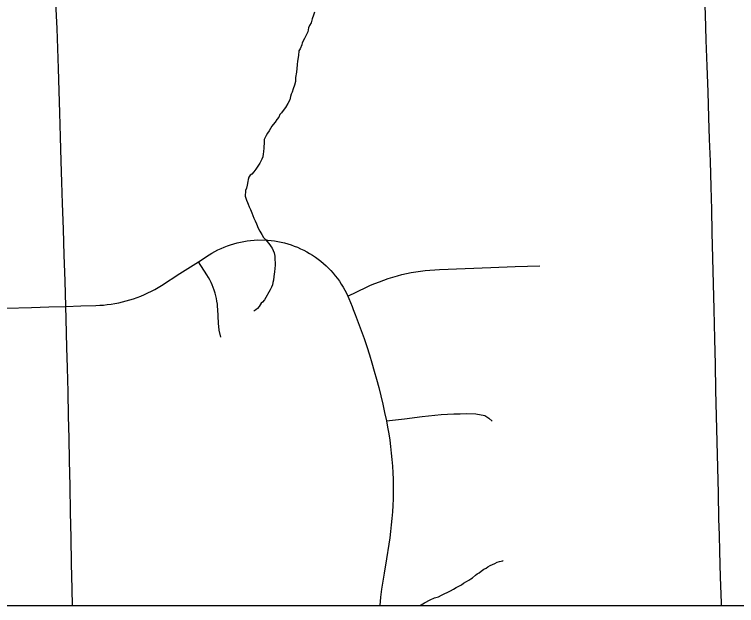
# Model space of a CAD drawing. Extents: x 103424 to 290657, y 38711 to 110967.
# Drawn here: x 112556 to 117188, y 38711 to 42504 of the extents above; entities that cross this region are included whole.
import ezdxf

# ---------------------------------------------------------------- set-up
doc = ezdxf.new("R2010")
doc.units = 0
for name, color, linetype in [('GM_X_Corporation', 7, 'Continuous'), ('GM_X_Minor_River', 7, 'Continuous'), ('GM_X_Township_Road', 7, 'Continuous')]:
    doc.layers.add(name, color=color, linetype=linetype)

msp = doc.modelspace()

# ---------------------------------------------------------------- linework, layer by layer
at = {"layer": 'GM_X_Corporation'}
for points in [[(103423.7, 96534.8), (103423.7, 38711.2), (175679.7, 38711.2), (175679.7, 110967.2), (119699, 110967.2), (119716.9, 106542.5), (119719.8, 106322.8), (119720.8, 106006.3), (119709.7, 99445.7), (119706.4, 99064.2), (119663.9, 96690), (117026.4, 96688.2), (115542.1, 96665), (105081.7, 96574.5)], [(103423.7, 43132.7), (103423.7, 38711.2), (119963.5, 38711.2), (119934.2, 43543), (116952, 43470.9), (108691.3, 43264.4)]]:
    msp.add_lwpolyline(points, close=True, dxfattribs=at)
at = {"layer": 'GM_X_Minor_River'}
for points in [[(114479.7, 42518.9), (114474, 42498.6), (114466.3, 42476.2), (114458.7, 42449.8), (114448.9, 42433.5), (114443.1, 42417.2), (114437.4, 42392.9), (114425.8, 42366.4), (114416, 42350.1), (114402.3, 42321.6), (114398.5, 42309.4), (114388.8, 42283), (114381, 42270.8), (114377.5, 42240.4), (114372, 42203.9), (114368.3, 42181.7), (114366.8, 42155.4), (114365.1, 42135.1), (114363.3, 42121), (114361.5, 42110.8), (114359.7, 42096.7), (114358, 42074.4), (114352.4, 42050.1), (114344.7, 42025.7), (114337, 42005.4), (114331.2, 41991.1), (114327.4, 41976.9), (114321.7, 41956.6), (114310, 41932.2), (114294.3, 41905.7), (114278.5, 41887.2), (114268.6, 41872.9), (114258.7, 41860.6), (114250.9, 41844.4), (114239.1, 41830), (114227.3, 41811.6), (114215.4, 41797.3), (114207.5, 41787.1), (114197.7, 41770.8), (114189.9, 41756.5), (114178, 41742.1), (114170.2, 41727.9), (114164.3, 41713.6), (114158.5, 41701.4), (114156.7, 41689.3), (114156.9, 41673.1), (114155.2, 41658.9), (114155.3, 41648.8), (114153.8, 41622.6), (114152, 41608.4), (114148.2, 41590.1), (114142.4, 41575.9), (114136.6, 41561.7), (114130.8, 41549.4), (114103.2, 41510.6), (114091.3, 41494.2), (114077.5, 41479.9), (114067.5, 41471.6), (114059.6, 41459.4), (114055.8, 41445.2)], [(114055.8, 41445.2), (114052, 41431), (114048.4, 41408.7), (114044.7, 41388.4), (114038.9, 41374.2), (114037.1, 41362), (114035.3, 41347.9), (114035.4, 41337.8), (114039.7, 41325.7), (114044, 41311.6), (114050.2, 41297.6), (114054.5, 41285.6), (114060.8, 41269.5), (114069.2, 41251.5), (114077.6, 41231.4), (114086, 41213.3), (114092.3, 41197.3), (114100.7, 41179.2), (114109.1, 41159.2), (114119.6, 41133.1), (114130, 41113.1), (114142.5, 41091), (114152.9, 41073), (114165.2, 41059.1), (114177.5, 41047.2), (114185.8, 41035.2), (114194.1, 41025.2), (114202.3, 41013.2), (114208.6, 41003.2), (114214.8, 40989.2), (114221.2, 40973.1), (114225.5, 40953), (114225.9, 40930.8), (114228.3, 40910.6), (114228.5, 40894.5), (114226.9, 40874.2), (114223.2, 40851.9), (114221.4, 40837.8), (114219.7, 40821.6), (114218, 40799.3), (114214.3, 40783.1), (114210.5, 40768.9), (114204.7, 40754.7), (114196.9, 40736.4), (114159.6, 40673.1), (114147.8, 40656.8), (114137.8, 40650.5), (114126, 40630.1), (114114.1, 40617.8), (114104.2, 40607.5), (114092.2, 40599.3), (114092.2, 40599.3), (114092.2, 40599.3)], [(115156.8, 38711.2), (115165.1, 38715.9), (115187.1, 38728.3), (115223.1, 38747.1), (115251.1, 38759.7), (115275.2, 38768.2), (115295.2, 38778.6), (115313.2, 38787), (115335.2, 38797.5), (115353.2, 38805.8), (115371.2, 38816.2), (115389.2, 38826.6), (115407.2, 38835), (115423.2, 38843.4), (115437.2, 38855.7), (115455.1, 38866.1), (115471.1, 38874.5), (115483.1, 38882.7), (115493.1, 38889), (115513, 38905.4), (115525, 38913.7), (115536.9, 38922), (115548.9, 38932.3), (115566.8, 38944.7), (115580.8, 38951), (115592.8, 38959.3), (115606.8, 38967.6), (115622.8, 38973.9), (115636.9, 38980.2), (115652.9, 38988.6), (115666.9, 38992.8), (115677, 38995), (115689, 38997.2), (115691, 38999.3), (115689, 38997.2)]]:
    msp.add_lwpolyline(points, dxfattribs=at)
at = {"layer": 'GM_X_Township_Road'}
for points in [[(117091.3, 38711.2), (117090.7, 38729.2), (117085.9, 38894.2), (117081.2, 39059.2), (117078.2, 39163), (117075.1, 39266.9), (117071.3, 39431.9), (117067.4, 39597), (117063.6, 39762), (117059.7, 39927), (117055.9, 40092.1), (117052, 40257.1), (117048.2, 40422.1), (117046, 40516.2), (117043.8, 40610.3), (117040, 40775.3), (117036.1, 40940.4), (117032.3, 41105.4), (117028.9, 41251.8), (117025.5, 41398.2), (117019.9, 41563.2), (117015.1, 41703), (117010.4, 41842.9), (117004.8, 42007.9), (116999.2, 42172.8), (116993.6, 42337.8), (116988.1, 42502.8), (116982.5, 42667.7)], [(112927.4, 38711.2), (112925.3, 38816.3), (112922, 38981.4), (112918.8, 39146.4), (112915.5, 39311.4), (112912.2, 39476.5), (112909, 39641.5), (112906.2, 39784.2), (112903.3, 39926.8), (112899.7, 40081.7), (112896, 40236.6), (112892.6, 40366.5), (112890.1, 40458.8), (112887.7, 40551), (112886, 40630.2), (112880.5, 40795.1), (112874.9, 40960.1), (112869.4, 41125.1), (112863.8, 41290), (112859.3, 41426.6), (112854.7, 41563.2), (112851, 41717.8), (112847.3, 41872.4), (112842.4, 42014.2), (112837.5, 42156), (112833.5, 42284.7), (112829.4, 42413.3), (112822.1, 42578.2)], [(112886, 40630.2), (112981.8, 40633.4), (113077.5, 40636.6), (113102.5, 40637.5), (113127.1, 40639.3), (113151.6, 40641.8), (113176.2, 40645.1), (113200.6, 40649), (113224.8, 40653.8), (113249, 40659.2), (113272.9, 40665.4), (113296.8, 40672.2), (113320.2, 40679.8), (113343.6, 40688.1), (113366.5, 40697.1), (113389.2, 40706.8), (113411.9, 40717.1), (113434, 40728.2), (113455.7, 40739.9), (113477.1, 40752.2), (113498.2, 40765.2), (113617.3, 40841.2), (113736.4, 40917.2), (113804.1, 40960.5), (113822.8, 40971.9), (113841.9, 40982.8), (113861.5, 40992.9), (113881.2, 41002.2), (113901.3, 41010.9), (113921.7, 41018.9), (113942.3, 41026.1), (113963.5, 41032.6), (113984.6, 41038.4), (114005.8, 41043.3), (114027.5, 41047.6), (114049.1, 41051), (114070.7, 41053.6), (114092.7, 41055.5), (114114.5, 41056.6), (114180.2, 41055.3), (114202.1, 41053.3), (114223.8, 41050.5), (114245.4, 41046.9), (114267.1, 41042.5), (114288.2, 41037.4), (114309.4, 41031.6), (114330.3, 41025), (114350.9, 41017.6), (114371.3, 41009.5), (114391.4, 41000.7), (114411.3, 40991.2), (114430.7, 40981), (114449.5, 40970.1), (114468.1, 40958.5), (114486.5, 40946.3), (114504.1, 40933.4), (114521.5, 40919.9), (114538.1, 40905.8), (114554.5, 40891.1), (114570.3, 40875.8), (114585.4, 40860), (114600, 40843.6), (114614.1, 40826.8), (114627.4, 40809.4), (114640.2, 40791.6), (114652.3, 40773.3), (114663.7, 40754.6), (114674.4, 40735.6), (114684.8, 40716.1), (114694.1, 40696.3), (114700.9, 40680.5), (114721.7, 40629.8), (114729, 40611.4), (114742.1, 40578.9), (114761.5, 40527.7), (114780.3, 40476.2), (114798.7, 40424.5), (114816, 40372.6), (114832.8, 40320.4), (114848.9, 40268.1), (114864.3, 40215.4), (114878.8, 40162.7), (114892.9, 40109.6), (114906.2, 40056.4), (114918.8, 40003.2), (114930.6, 39949.7), (114941.9, 39896), (114949.7, 39854.8), (114956.7, 39813.5), (114963, 39772.1), (114968.5, 39730.6), (114973.2, 39688.9), (114977.3, 39647.2), (114980.3, 39605.4), (114982.8, 39563.6), (114984.3, 39521.7), (114985, 39479.8), (114984.2, 39396.1), (114982.7, 39354.2), (114980.4, 39312.3), (114977.1, 39270.6), (114973, 39228.8), (114968.3, 39187.2), (114962.7, 39145.7), (114956.4, 39104.3), (114941.5, 39012), (114926.6, 38919.8), (114918.5, 38868), (114911.2, 38816.1), (114904.6, 38764), (114899.1, 38711.8), (114899, 38711.2)], [(113879.2, 40432.7), (113869.7, 40477.3), (113864.8, 40523.9), (113860.1, 40611.8), (113859.1, 40626.9), (113857.3, 40645.1), (113854.8, 40663.1), (113851.6, 40681.1), (113847.6, 40698.8), (113842.8, 40716.4), (113837.5, 40733.9), (113831.2, 40751), (113824.4, 40767.9), (113816.9, 40784.6), (113808.8, 40800.8), (113800, 40816.7), (113790.5, 40832.3), (113736.4, 40917.2)], [(114694.1, 40696.3), (114813.2, 40753.1), (114840.6, 40765.8), (114868.6, 40777.7), (114896.8, 40789), (114925.2, 40799.6), (114953.9, 40809.4), (114982.9, 40818.4), (115012, 40826.7), (115041.5, 40834.3), (115071.2, 40841), (115100.9, 40847), (115130.9, 40852.2), (115160.8, 40856.7), (115191, 40860.4), (115221.2, 40863.3), (115251.4, 40865.4), (115281.9, 40866.8), (115446.9, 40873.2), (115611.8, 40879.6), (115768.4, 40885.7), (115925, 40891.8)], [(112500.9, 40620), (112665.9, 40624.3), (112775.9, 40627.2), (112886, 40630.2)], [(114941.9, 39896), (115056.9, 39910.2), (115172, 39924.5), (115212.5, 39929.2), (115253, 39933.1), (115293.5, 39936.3), (115334.1, 39938.9), (115374.8, 39940.7), (115415.7, 39941.9), (115456.2, 39942.4), (115515.5, 39941.7), (115573, 39929.6), (115598.4, 39913.8), (115619.6, 39893.9)]]:
    msp.add_lwpolyline(points, dxfattribs=at)

doc.saveas('drawing.dxf')
